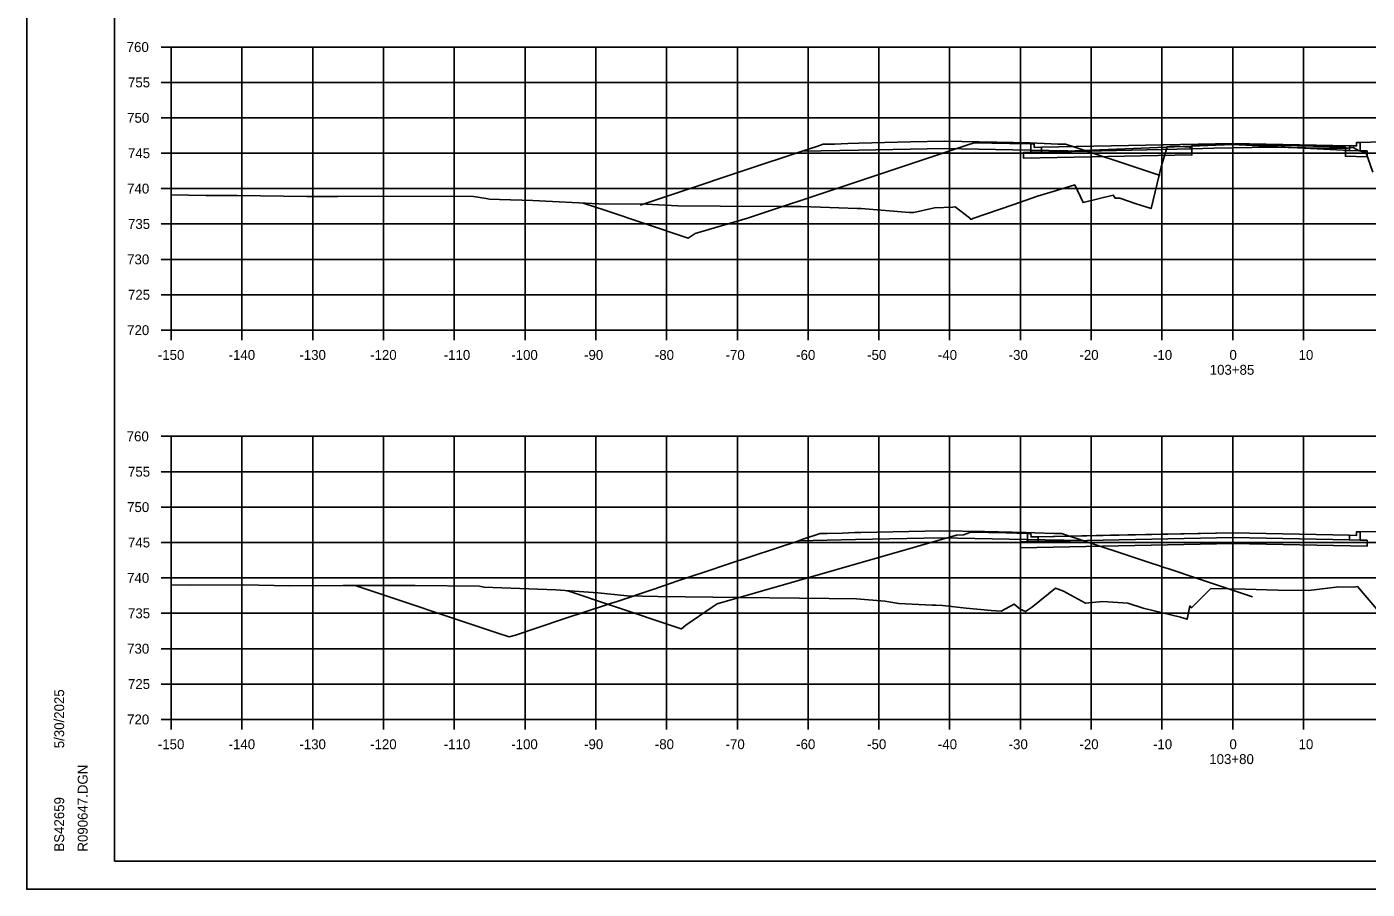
# Model space of a CAD drawing. Extents: x 1202951 to 1376887, y 378065 to 728038.
# Drawn here: x 1374114.6 to 1374304, y 379826.6 to 379948.5 of the extents above; entities that cross this region are included whole.
import ezdxf

# ---------------------------------------------------------------- set-up
doc = ezdxf.new("R2010")
doc.units = 0
for name, color, linetype in [('Default', 7, 'Continuous'), ('R_Alt Surface', 7, 'Continuous'), ('R_Axis', 7, 'Continuous'), ('R_Axis Annot', 7, 'Continuous'), ('R_Exist Surface', 7, 'Continuous'), ('R_Fin Surface', 7, 'Continuous'), ('R_Grid', 7, 'Continuous'), ('R_No Plot', 7, 'Continuous'), ('R_Proposed Road', 7, 'Continuous')]:
    doc.layers.add(name, color=color, linetype=linetype)

msp = doc.modelspace()

# ---------------------------------------------------------------- linework, layer by layer
at = {"layer": 'Default'}
for points in [[(1374256.44, 379931.93), (1374256.93, 379931.93), (1374256.94, 379931.43), (1374257.94, 379931.45), (1374257.94, 379930.78), (1374256.44, 379930.75)], [(1374302.98, 379932.14), (1374302.49, 379932.14), (1374302.48, 379931.64), (1374301.48, 379931.66), (1374301.48, 379930.99), (1374302.98, 379930.96)], [(1374255.98, 379876.9), (1374256.47, 379876.9), (1374256.48, 379876.4), (1374257.48, 379876.42), (1374257.48, 379875.76), (1374255.98, 379875.73)], [(1374302.98, 379877.12), (1374302.49, 379877.12), (1374302.48, 379876.62), (1374301.48, 379876.64), (1374301.48, 379875.98), (1374302.98, 379875.95)]]:
    msp.add_lwpolyline(points, close=True, dxfattribs=at)
at = {"layer": 'R_Alt Surface'}
for points in [[(1374256.44, 379931.93), (1374256.44, 379930.75), (1374257.94, 379930.78), (1374279.22, 379931.21), (1374279.22, 379931.71), (1374284.98, 379931.82), (1374300.91, 379931.5), (1374300.91, 379931), (1374301.48, 379930.99), (1374302.98, 379930.96), (1374302.98, 379932.14)], [(1374256.44, 379931.93), (1374256.44, 379930.75), (1374257.94, 379930.78), (1374284.98, 379931.82), (1374301.48, 379930.99), (1374302.98, 379930.96), (1374302.98, 379932.14)], [(1374232.16, 379931.05), (1374224.12, 379930.88)], [(1374232.16, 379931.05), (1374244.22, 379931.29), (1374256.3, 379931.06)], [(1374256.3, 379931.06), (1374264.35, 379930.9)], [(1374255.98, 379876.9), (1374255.98, 379875.73), (1374257.48, 379875.76), (1374284.98, 379876.31), (1374301.48, 379875.98), (1374302.98, 379875.95), (1374302.98, 379877.12)], [(1374231.67, 379876.02), (1374223.65, 379875.86)], [(1374231.67, 379876.02), (1374243.73, 379876.27), (1374255.78, 379876.03)], [(1374255.78, 379876.03), (1374263.81, 379875.88)]]:
    msp.add_lwpolyline(points, dxfattribs=at)
for points in [[(1374257.94, 379931.45), (1374257.94, 379930.78), (1374279.22, 379931.21), (1374279.22, 379931.71), (1374284.98, 379931.82), (1374300.91, 379931.5), (1374300.91, 379931), (1374301.48, 379930.99), (1374301.48, 379931.66), (1374301.48, 379931.66), (1374284.98, 379931.99), (1374257.94, 379931.45)], [(1374257.94, 379931.45), (1374257.94, 379930.78), (1374284.98, 379931.82), (1374301.48, 379930.99), (1374301.48, 379931.66), (1374301.48, 379931.66), (1374284.98, 379931.99), (1374257.94, 379931.45)], [(1374257.94, 379930.78), (1374256.44, 379930.75), (1374255.44, 379930.73), (1374255.44, 379929.9), (1374279.22, 379930.37), (1374279.22, 379931.21)], [(1374303.98, 379930.94), (1374302.98, 379930.96), (1374301.48, 379930.99), (1374300.91, 379931), (1374300.91, 379930.17), (1374303.98, 379930.11)], [(1374257.48, 379876.42), (1374257.48, 379875.76), (1374284.98, 379876.31), (1374301.48, 379875.98), (1374301.48, 379876.64), (1374301.48, 379876.64), (1374284.98, 379876.97), (1374257.48, 379876.42)], [(1374284.98, 379876.31), (1374257.48, 379875.76), (1374255.98, 379875.73), (1374254.98, 379875.71), (1374254.98, 379874.87), (1374284.98, 379875.47), (1374303.98, 379875.09), (1374303.98, 379875.93), (1374302.98, 379875.95), (1374301.48, 379875.98)]]:
    msp.add_lwpolyline(points, close=True, dxfattribs=at)
at = {"layer": 'R_Axis'}
for p, q in [((1374133.58, 379945.61), (1374134.98, 379945.61)), ((1374134.98, 379905.61), (1374134.98, 379945.61)), ((1374133.58, 379940.61), (1374134.98, 379940.61)), ((1374133.58, 379935.61), (1374134.98, 379935.61)), ((1374133.58, 379930.61), (1374134.98, 379930.61)), ((1374133.58, 379925.61), (1374134.98, 379925.61)), ((1374133.58, 379920.61), (1374134.98, 379920.61)), ((1374133.58, 379915.61), (1374134.98, 379915.61)), ((1374133.58, 379910.61), (1374134.98, 379910.61)), ((1374133.58, 379905.61), (1374134.98, 379905.61)), ((1374134.98, 379905.61), (1374434.98, 379905.61)), ((1374134.98, 379904.21), (1374134.98, 379905.61)), ((1374144.98, 379904.21), (1374144.98, 379905.61)), ((1374154.98, 379904.21), (1374154.98, 379905.61)), ((1374164.98, 379904.21), (1374164.98, 379905.61)), ((1374174.98, 379904.21), (1374174.98, 379905.61)), ((1374184.98, 379904.21), (1374184.98, 379905.61)), ((1374194.98, 379904.21), (1374194.98, 379905.61)), ((1374204.98, 379904.21), (1374204.98, 379905.61)), ((1374214.98, 379904.21), (1374214.98, 379905.61)), ((1374224.98, 379904.21), (1374224.98, 379905.61)), ((1374234.98, 379904.21), (1374234.98, 379905.61)), ((1374244.98, 379904.21), (1374244.98, 379905.61)), ((1374254.98, 379904.21), (1374254.98, 379905.61)), ((1374264.98, 379904.21), (1374264.98, 379905.61)), ((1374274.98, 379904.21), (1374274.98, 379905.61)), ((1374284.98, 379904.21), (1374284.98, 379905.61)), ((1374294.98, 379904.21), (1374294.98, 379905.61)), ((1374133.58, 379890.61), (1374134.98, 379890.61)), ((1374134.98, 379850.61), (1374134.98, 379890.61)), ((1374133.58, 379885.61), (1374134.98, 379885.61)), ((1374133.58, 379880.61), (1374134.98, 379880.61)), ((1374133.58, 379875.61), (1374134.98, 379875.61)), ((1374133.58, 379870.61), (1374134.98, 379870.61)), ((1374133.58, 379865.61), (1374134.98, 379865.61)), ((1374133.58, 379860.61), (1374134.98, 379860.61)), ((1374133.58, 379855.61), (1374134.98, 379855.61)), ((1374133.58, 379850.61), (1374134.98, 379850.61)), ((1374134.98, 379850.61), (1374434.98, 379850.61)), ((1374134.98, 379849.21), (1374134.98, 379850.61)), ((1374144.98, 379849.21), (1374144.98, 379850.61)), ((1374154.98, 379849.21), (1374154.98, 379850.61)), ((1374164.98, 379849.21), (1374164.98, 379850.61)), ((1374174.98, 379849.21), (1374174.98, 379850.61)), ((1374184.98, 379849.21), (1374184.98, 379850.61)), ((1374194.98, 379849.21), (1374194.98, 379850.61)), ((1374204.98, 379849.21), (1374204.98, 379850.61)), ((1374214.98, 379849.21), (1374214.98, 379850.61)), ((1374224.98, 379849.21), (1374224.98, 379850.61)), ((1374234.98, 379849.21), (1374234.98, 379850.61)), ((1374244.98, 379849.21), (1374244.98, 379850.61)), ((1374254.98, 379849.21), (1374254.98, 379850.61)), ((1374264.98, 379849.21), (1374264.98, 379850.61)), ((1374274.98, 379849.21), (1374274.98, 379850.61)), ((1374284.98, 379849.21), (1374284.98, 379850.61)), ((1374294.98, 379849.21), (1374294.98, 379850.61))]:
    msp.add_line(p, q, dxfattribs=at)
at = {"layer": 'R_Exist Surface'}
for points in [[(1374134.98, 379924.71), (1374139.87, 379924.63), (1374144.31, 379924.64), (1374154.16, 379924.49), (1374158.46, 379924.5), (1374174.42, 379924.52), (1374177.71, 379924.48), (1374179.49, 379924.21), (1374179.94, 379924.14), (1374181.36, 379924.08), (1374186.08, 379923.91), (1374195.38, 379923.47), (1374202.09, 379923.4), (1374206.56, 379923.16), (1374212.53, 379923.11), (1374221.17, 379923.09), (1374223.96, 379923.06), (1374226.74, 379923), (1374231.93, 379922.82), (1374232.5, 379922.79), (1374239.29, 379922.25), (1374239.91, 379922.22), (1374242.83, 379922.87), (1374245.41, 379922.97), (1374245.74, 379923.04), (1374247.79, 379921.47), (1374247.86, 379921.41), (1374247.9, 379921.31), (1374248.1, 379921.3), (1374248.28, 379921.4), (1374253.89, 379923.33), (1374257.39, 379924.54), (1374260.1, 379925.33), (1374262.67, 379926.14), (1374263.84, 379923.63), (1374268.1, 379924.7), (1374268.35, 379924.26), (1374269.04, 379924.27), (1374271.33, 379923.45), (1374273.45, 379922.78), (1374274.86, 379928.69), (1374275.72, 379931.53), (1374276.09, 379931.55), (1374276.39, 379931.55), (1374277.53, 379931.57), (1374278.91, 379931.44), (1374279.22, 379931.25), (1374282.29, 379931.3), (1374290.36, 379931.45), (1374290.36, 379931.45), (1374297.76, 379931.34), (1374300.91, 379931.3), (1374301.23, 379931.33), (1374302.01, 379931.4), (1374302.84, 379930.93), (1374303.62, 379930.76), (1374303.79, 379930.74), (1374304.79, 379927.92)], [(1374134.98, 379869.64), (1374137.69, 379869.59), (1374145.14, 379869.61), (1374151.68, 379869.51), (1374159.21, 379869.53), (1374169.47, 379869.54), (1374178.54, 379869.42), (1374179.16, 379869.32), (1374189.32, 379868.9), (1374195.25, 379868.51), (1374199.39, 379868.06), (1374203.74, 379867.97), (1374215.38, 379867.83), (1374227.95, 379867.68), (1374231.83, 379867.63), (1374235.82, 379867.3), (1374237.81, 379866.99), (1374242.53, 379866.78), (1374243.09, 379866.75), (1374243.98, 379866.69), (1374247.32, 379866.31), (1374250.87, 379865.99), (1374252.26, 379865.91), (1374254.12, 379866.9), (1374254.96, 379866.2), (1374255.72, 379865.86), (1374256.53, 379866.45), (1374256.75, 379866.56), (1374259.93, 379869.14), (1374261.08, 379868.72), (1374264.17, 379867.06), (1374266.61, 379867.28), (1374270.17, 379867.03), (1374272.32, 379866.33), (1374277.59, 379865.08), (1374278.56, 379864.77), (1374278.93, 379866.65), (1374279.14, 379866.38), (1374281.89, 379869.09), (1374286.74, 379869.03), (1374291.35, 379868.88), (1374295.7, 379868.84), (1374299.99, 379869.33), (1374302.14, 379869.3), (1374302.6, 379869.38), (1374306.13, 379865.23)]]:
    msp.add_lwpolyline(points, dxfattribs=at)
at = {"layer": 'R_Fin Surface'}
for points in [[(1374193.18, 379923.57), (1374196.24, 379922.56), (1374208.04, 379918.62), (1374209.01, 379919.28), (1374216.4, 379921.41), (1374229.62, 379925.81), (1374247.4, 379931.74), (1374248.44, 379932.09), (1374253.44, 379931.99), (1374256.44, 379931.93), (1374256.93, 379931.93), (1374256.94, 379931.43), (1374257.94, 379931.45), (1374284.98, 379931.99), (1374301.48, 379931.66), (1374302.48, 379931.64), (1374302.49, 379932.14), (1374302.98, 379932.14), (1374305.98, 379932.2), (1374310.98, 379932.3), (1374312.56, 379931.77), (1374356.23, 379917.21), (1374364.7, 379920.03)], [(1374201.23, 379923.28), (1374206.92, 379925.17), (1374216.05, 379928.21), (1374224.12, 379930.88), (1374226.2, 379931.58), (1374227.13, 379931.89), (1374227.36, 379931.89), (1374228.14, 379931.89), (1374228.69, 379931.91), (1374230.6, 379931.99), (1374232.16, 379932.05), (1374239.45, 379932.2), (1374244.22, 379932.29), (1374251.63, 379932.15), (1374256.3, 379932.06), (1374259.33, 379931.94), (1374260.32, 379931.9), (1374261.02, 379931.9), (1374261.33, 379931.9), (1374262.39, 379931.55), (1374264.35, 379930.9), (1374270.37, 379928.91), (1374272.05, 379928.36), (1374272.47, 379928.22), (1374274.72, 379927.47)], [(1374160.99, 379869.53), (1374180.97, 379862.85), (1374182.75, 379862.26), (1374183.62, 379862.54), (1374190.34, 379864.78), (1374193.74, 379865.9), (1374196.21, 379866.72), (1374197.33, 379867.09), (1374197.53, 379867.15), (1374197.98, 379867.29), (1374203.05, 379868.98), (1374203.49, 379869.13), (1374203.68, 379869.2), (1374204.67, 379869.53), (1374206.45, 379870.13), (1374208.26, 379870.74), (1374210.57, 379871.51), (1374213.64, 379872.53), (1374223.65, 379875.86), (1374224.25, 379876.06), (1374226.66, 379876.86), (1374227.58, 379876.86), (1374227.66, 379876.86), (1374229.85, 379876.95), (1374231.52, 379877.02), (1374231.67, 379877.02), (1374232.44, 379877.04), (1374243.73, 379877.27), (1374249.91, 379877.15), (1374255.78, 379877.03), (1374257, 379876.99), (1374259.8, 379876.88), (1374260.01, 379876.88), (1374260.8, 379876.88), (1374261.34, 379876.7), (1374263.81, 379875.88), (1374271.61, 379873.3), (1374273.32, 379872.74), (1374273.87, 379872.56), (1374274.39, 379872.39), (1374274.87, 379872.23), (1374275.43, 379872.05), (1374275.8, 379871.93), (1374280.14, 379870.48), (1374280.58, 379870.34), (1374287.79, 379867.94)], [(1374190.88, 379868.79), (1374190.97, 379868.78), (1374191.17, 379868.72), (1374197.05, 379866.75), (1374207.03, 379863.41), (1374207.07, 379863.41), (1374207.72, 379863.92), (1374211.4, 379866.46), (1374212.14, 379866.96), (1374245.94, 379876.66), (1374246.92, 379876.71), (1374247.98, 379877.06), (1374252.98, 379876.96), (1374255.98, 379876.9), (1374256.47, 379876.9), (1374256.48, 379876.4), (1374257.48, 379876.42), (1374257.52, 379876.42), (1374267.7, 379876.63), (1374284.98, 379876.97), (1374301.48, 379876.64), (1374302.48, 379876.62), (1374302.49, 379877.12), (1374302.98, 379877.12), (1374305.98, 379877.18)]]:
    msp.add_lwpolyline(points, dxfattribs=at)
at = {"layer": 'R_Grid'}
for p, q in [((1374134.98, 379945.61), (1374434.98, 379945.61)), ((1374134.98, 379905.61), (1374134.98, 379945.61)), ((1374144.98, 379905.61), (1374144.98, 379945.61)), ((1374154.98, 379905.61), (1374154.98, 379945.61)), ((1374164.98, 379905.61), (1374164.98, 379945.61)), ((1374174.98, 379905.61), (1374174.98, 379945.61)), ((1374184.98, 379905.61), (1374184.98, 379945.61)), ((1374194.98, 379905.61), (1374194.98, 379945.61)), ((1374204.98, 379905.61), (1374204.98, 379945.61)), ((1374214.98, 379905.61), (1374214.98, 379945.61)), ((1374224.98, 379905.61), (1374224.98, 379945.61)), ((1374234.98, 379905.61), (1374234.98, 379945.61)), ((1374244.98, 379905.61), (1374244.98, 379945.61)), ((1374254.98, 379905.61), (1374254.98, 379945.61)), ((1374264.98, 379905.61), (1374264.98, 379945.61)), ((1374274.98, 379905.61), (1374274.98, 379945.61)), ((1374284.98, 379905.61), (1374284.98, 379945.61)), ((1374294.98, 379905.61), (1374294.98, 379945.61)), ((1374134.98, 379940.61), (1374434.98, 379940.61)), ((1374134.98, 379935.61), (1374434.98, 379935.61)), ((1374134.98, 379930.61), (1374434.98, 379930.61)), ((1374134.98, 379925.61), (1374434.98, 379925.61)), ((1374134.98, 379920.61), (1374434.98, 379920.61)), ((1374134.98, 379915.61), (1374434.98, 379915.61)), ((1374134.98, 379910.61), (1374434.98, 379910.61)), ((1374134.98, 379905.61), (1374434.98, 379905.61)), ((1374134.98, 379890.61), (1374434.98, 379890.61)), ((1374134.98, 379850.61), (1374134.98, 379890.61)), ((1374144.98, 379850.61), (1374144.98, 379890.61)), ((1374154.98, 379850.61), (1374154.98, 379890.61)), ((1374164.98, 379850.61), (1374164.98, 379890.61)), ((1374174.98, 379850.61), (1374174.98, 379890.61)), ((1374184.98, 379850.61), (1374184.98, 379890.61)), ((1374194.98, 379850.61), (1374194.98, 379890.61)), ((1374204.98, 379850.61), (1374204.98, 379890.61)), ((1374214.98, 379850.61), (1374214.98, 379890.61)), ((1374224.98, 379850.61), (1374224.98, 379890.61)), ((1374234.98, 379850.61), (1374234.98, 379890.61)), ((1374244.98, 379850.61), (1374244.98, 379890.61)), ((1374254.98, 379850.61), (1374254.98, 379890.61)), ((1374264.98, 379850.61), (1374264.98, 379890.61)), ((1374274.98, 379850.61), (1374274.98, 379890.61)), ((1374284.98, 379850.61), (1374284.98, 379890.61)), ((1374294.98, 379850.61), (1374294.98, 379890.61)), ((1374134.98, 379885.61), (1374434.98, 379885.61)), ((1374134.98, 379880.61), (1374434.98, 379880.61)), ((1374134.98, 379875.61), (1374434.98, 379875.61)), ((1374134.98, 379870.61), (1374434.98, 379870.61)), ((1374134.98, 379865.61), (1374434.98, 379865.61)), ((1374134.98, 379860.61), (1374434.98, 379860.61)), ((1374134.98, 379855.61), (1374434.98, 379855.61)), ((1374134.98, 379850.61), (1374434.98, 379850.61))]:
    msp.add_line(p, q, dxfattribs=at)
at = {"layer": 'R_No Plot'}
for p, q in [((1374126.98, 379830.61), (1374126.98, 380036.07)), ((1374126.98, 379830.61), (1374126.98, 379830.61)), ((1374443.16, 379830.61), (1374126.98, 379830.61)), ((1374114.58, 379826.63), (1374447.91, 379826.63))]:
    msp.add_line(p, q, dxfattribs=at)
for points in [[(1374114.57, 380039.97), (1374447.91, 380039.97), (1374447.91, 379826.63), (1374114.57, 379826.63)], [(1374360.9, 380036.07), (1374380.52, 380036.07), (1374380.52, 380026.19), (1374396.63, 380026.19), (1374419.83, 380026.19), (1374419.83, 380001.86), (1374443.16, 380001.86), (1374443.16, 379830.61), (1374126.98, 379830.61), (1374126.98, 380036.07)]]:
    msp.add_lwpolyline(points, close=True, dxfattribs=at)
at = {"layer": 'R_Proposed Road'}
for points in [[(1374228.14, 379931.89), (1374227.13, 379931.89)], [(1374260.32, 379931.9), (1374261.33, 379931.9)], [(1374227.66, 379876.86), (1374226.66, 379876.86)], [(1374259.8, 379876.88), (1374260.8, 379876.88)]]:
    msp.add_lwpolyline(points, dxfattribs=at)

# ---------------------------------------------------------------- texts
at = {"layer": 'R_Axis Annot'}
for s, p in [('760', (1374128.69, 379944.91)), ('755', (1374128.87, 379939.91)), ('750', (1374128.75, 379934.91)), ('745', (1374128.87, 379929.91)), ('740', (1374128.75, 379924.91)), ('735', (1374128.87, 379919.91)), ('730', (1374128.75, 379914.91)), ('725', (1374128.87, 379909.91)), ('720', (1374128.75, 379904.91)), ('-150', (1374133.09, 379901.41)), ('-140', (1374143.09, 379901.41)), ('-130', (1374153.09, 379901.41)), ('-120', (1374163.09, 379901.41)), ('-110', (1374173.49, 379901.41)), ('-100', (1374183.03, 379901.41)), ('-90', (1374193.32, 379901.41)), ('-80', (1374203.32, 379901.41)), ('-70', (1374213.32, 379901.41)), ('-60', (1374223.29, 379901.41)), ('-50', (1374233.32, 379901.41)), ('-40', (1374243.32, 379901.41)), ('-30', (1374253.32, 379901.41)), ('-20', (1374263.32, 379901.41)), ('-10', (1374273.72, 379901.41)), ('0', (1374284.52, 379901.41)), ('10', (1374294.29, 379901.41)), ('103+85', (1374281.73, 379899.31)), ('760', (1374128.69, 379889.91)), ('755', (1374128.87, 379884.91)), ('750', (1374128.75, 379879.91)), ('745', (1374128.87, 379874.91)), ('740', (1374128.75, 379869.91)), ('735', (1374128.87, 379864.91)), ('730', (1374128.75, 379859.91)), ('725', (1374128.87, 379854.91)), ('720', (1374128.75, 379849.91)), ('-150', (1374133.09, 379846.41)), ('-140', (1374143.09, 379846.41)), ('-130', (1374153.09, 379846.41)), ('-120', (1374163.09, 379846.41)), ('-110', (1374173.49, 379846.41)), ('-100', (1374183.03, 379846.41)), ('-90', (1374193.32, 379846.41)), ('-80', (1374203.32, 379846.41)), ('-70', (1374213.32, 379846.41)), ('-60', (1374223.29, 379846.41)), ('-50', (1374233.32, 379846.41)), ('-40', (1374243.32, 379846.41)), ('-30', (1374253.32, 379846.41)), ('-20', (1374263.32, 379846.41)), ('-10', (1374273.72, 379846.41)), ('0', (1374284.52, 379846.41)), ('10', (1374294.29, 379846.41)), ('103+80', (1374281.67, 379844.31))]:
    msp.add_text(s, height=1.4, dxfattribs=at).set_placement(p)
at = {"layer": 'R_No Plot'}
for s, p in [('5/30/2025', (1374119.85, 379846.54)), ('R090647.DGN', (1374123.17, 379831.94)), ('BS42659', (1374119.85, 379831.94))]:
    msp.add_text(s, height=1.4, rotation=90, dxfattribs=at).set_placement(p)

doc.saveas('drawing.dxf')
